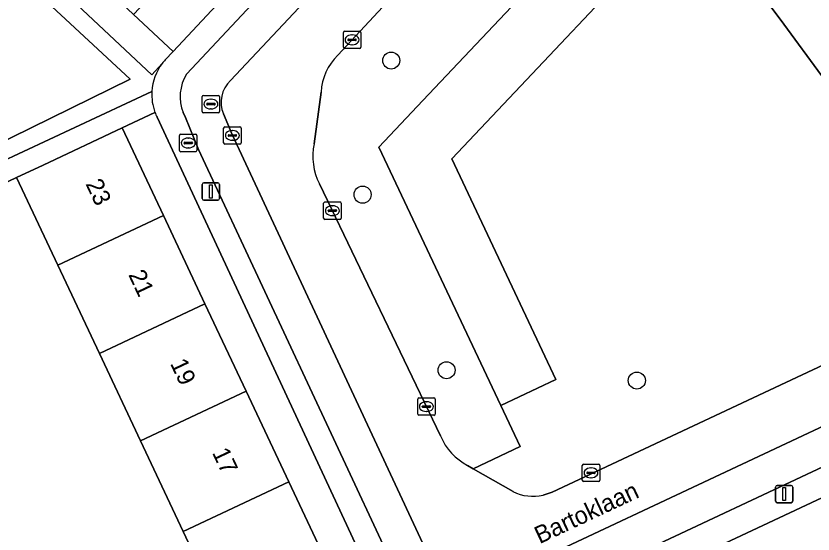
# Model space of a CAD drawing. Extents: x 159039 to 160102, y 381214 to 382524.
# Drawn here: x 159196.02 to 159241.77, y 381399.1 to 381428.81 of the extents above; entities that cross this region are included whole.
import ezdxf

# ---------------------------------------------------------------- set-up
doc = ezdxf.new("R2010")
doc.units = 0
for name, color, linetype in [('IMGEO_Boom', 7, 'Continuous'), ('IMGEO_Brandkraan', 7, 'Continuous'), ('IMGEO_Erf', 7, 'Continuous'), ('IMGEO_Groenvoorziening', 7, 'Continuous'), ('IMGEO_Kolk', 7, 'Continuous'), ('IMGEO_Lichtmast', 7, 'Continuous'), ('IMGEO_Openbare_ruimte_label', 7, 'Continuous'), ('IMGEO_Pand', 7, 'Continuous'), ('IMGEO_Pand_nummerreeks', 7, 'Continuous'), ('IMGEO_Parkeervlak_open', 7, 'Continuous'), ('IMGEO_Rijbaan_lokaal_gesloten', 7, 'Continuous'), ('IMGEO_Rijbaan_lokaal_open', 7, 'Continuous'), ('IMGEO_Rioolput', 7, 'Continuous'), ('IMGEO_Voetpad_open', 7, 'Continuous')]:
    doc.layers.add(name, color=color, linetype=linetype)

msp = doc.modelspace()

# ---------------------------------------------------------------- linework, layer by layer
at = {"layer": 'IMGEO_Boom'}
for centre in [(159217.556, 381426.249), (159215.916, 381418.562), (159220.733, 381408.495), (159231.657, 381407.903)]:
    msp.add_circle(centre, 0.489, dxfattribs=at)
at = {"layer": 'IMGEO_Brandkraan'}
for p, q in [((159205.407, 381421.098), (159205.407, 381421.95)), ((159205.482, 381422.024), (159206.334, 381422.024)), ((159205.895, 381421.804), (159205.92, 381421.804)), ((159206.408, 381421.95), (159206.408, 381421.098)), ((159205.666, 381421.518), (159205.666, 381421.53)), ((159206.104, 381421.481), (159205.706, 381421.481)), ((159205.709, 381421.567), (159206.107, 381421.567)), ((159205.918, 381421.244), (159205.893, 381421.244)), ((159206.15, 381421.53), (159206.15, 381421.518)), ((159206.334, 381421.024), (159205.482, 381421.024))]:
    msp.add_line(p, q, dxfattribs=at)
for points in [[(159205.407, 381421.098), (159205.407, 381421.95)], [(159205.482, 381422.024), (159206.334, 381422.024)], [(159206.408, 381421.95), (159206.408, 381421.098)], [(159206.334, 381421.024), (159205.482, 381421.024)]]:
    msp.add_lwpolyline(points, dxfattribs=at)
for centre, radius, start, end in [((159205.484, 381421.948), 0.0765, 91.552, 178.448), ((159205.484, 381421.948), 0.0765, 91.552, 178.448), ((159206.332, 381421.948), 0.0765, 1.552, 88.448), ((159206.332, 381421.948), 0.0765, 1.552, 88.448), ((159205.706, 381421.527), 0.0403, 85.8775, 175.7526), ((159205.703, 381421.517), 0.0366, 178.938, 274.7102), ((159206.107, 381421.524), 0.043, 264.8664, 352.4533), ((159206.111, 381421.529), 0.0386, 1.7309, 96.639), ((159205.484, 381421.1), 0.0765, 181.552, 268.448), ((159205.484, 381421.1), 0.0765, 181.552, 268.448), ((159206.332, 381421.1), 0.0765, 271.552, 358.448), ((159206.332, 381421.1), 0.0765, 271.552, 358.448)]:
    msp.add_arc(centre, radius, start, end, dxfattribs=at)
for centre, major_axis, ratio, start_param, end_param in [((159205.894, 381421.524), (-0.387, 0.002), 0.722429, 4.712389, 7.853982), ((159205.919, 381421.524), (-0.39, 0.002), 0.717154, 1.570796, 4.712389)]:
    msp.add_ellipse(centre, major_axis=major_axis, ratio=ratio, start_param=start_param, end_param=end_param, dxfattribs=at)
at = {"layer": 'IMGEO_Erf'}
for points in [[(159215.02, 381451.711), (159219.402, 381456.358), (159220.253, 381457.26), (159223.683, 381460.897), (159228.587, 381456.272), (159224.306, 381451.733), (159219.924, 381447.086), (159215.732, 381442.641), (159211.314, 381437.955), (159207.041, 381433.424), (159202.771, 381428.897), (159205.033, 381426.763), (159230.744, 381454.223)], [(159203.996, 381423.28), (159202.109, 381422.391), (159204.477, 381417.367), (159206.864, 381412.303), (159209.226, 381407.292), (159211.674, 381402.097), (159214.125, 381396.899), (159216.559, 381391.734), (159217.512, 381392.311), (159218.013, 381393.147), (159204.119, 381422.995)], [(159195.255, 381398.909), (159197.01, 381395.185), (159198.735, 381391.527), (159196.331, 381390.394), (159196.416, 381390.214), (159197.057, 381388.853), (159199.461, 381389.986), (159201.876, 381384.861), (159210.505, 381388.881), (159208.071, 381394.045), (159205.621, 381399.244), (159203.172, 381404.439), (159200.81, 381409.45), (159198.423, 381414.513), (159196.055, 381419.537), (159187.402, 381415.418)], [(159252.233, 381405.843), (159220.909, 381391.16), (159220.296, 381390.873), (159221.583, 381388.144), (159226.782, 381390.595), (159231.83, 381392.974), (159236.878, 381395.353), (159241.925, 381397.732)]]:
    msp.add_lwpolyline(points, dxfattribs=at)
msp.add_arc((159206.96, 381424.39), 3.165, 200.5331, 206.1549, dxfattribs=at)
at = {"layer": 'IMGEO_Groenvoorziening'}
for points in [[(159233.403, 381442.507), (159232.903, 381442.592), (159230.307, 381443.034), (159229.887, 381442.986), (159229.53, 381442.67), (159227.344, 381440.372), (159214.491, 381426.554)], [(159221.942, 381403.028), (159222.267, 381402.843), (159224.961, 381404.117), (159223.85, 381406.468), (159216.844, 381421.288), (159219.377, 381423.966), (159233.583, 381438.986)], [(159233.583, 381438.986), (159219.377, 381423.966), (159216.844, 381421.288), (159223.85, 381406.468), (159227.014, 381407.964), (159221.031, 381420.621), (159235.186, 381435.587)], [(159250.118, 381413.782), (159250.219, 381413.888), (159250.505, 381414.099), (159246.576, 381419.509), (159240.1, 381428.34), (159237.479, 381431.85), (159235.186, 381435.587), (159221.031, 381420.621), (159227.014, 381407.964), (159223.85, 381406.468), (159224.961, 381404.117), (159222.267, 381402.843), (159224.548, 381401.543)], [(159199.134, 381432.328), (159197.867, 381433.522), (159196.621, 381432.198), (159198.609, 381430.327), (159203.808, 381425.437), (159204.41, 381426.076)], [(159204.583, 381426.283), (159205.033, 381426.763), (159202.771, 381428.897), (159199.134, 381432.328)], [(159203.819, 381424.481), (159184.651, 381415.527), (159184.009, 381414.149), (159184.136, 381413.879), (159187.092, 381407.618), (159188.009, 381408.05), (159187.41, 381409.321), (159185.057, 381414.313), (159187.402, 381415.418), (159196.055, 381419.537)], [(159213.534, 381424.441), (159213.128, 381421.473)], [(159196.055, 381419.537), (159197.587, 381420.259), (159202.109, 381422.391), (159203.996, 381423.28)], [(159213.439, 381419.178), (159220.383, 381404.726)], [(159226.277, 381401.332), (159226.794, 381401.51), (159244.573, 381409.828), (159247.975, 381411.522), (159250.118, 381413.782)]]:
    msp.add_lwpolyline(points, dxfattribs=at)
msp.add_lwpolyline([(159186.402, 381440.174), (159180.393, 381433.751), (159182.111, 381430.01), (159177.541, 381427.677), (159178.496, 381425.656), (159183.191, 381427.88), (159187.798, 381417.935), (159202.578, 381425.178)], close=True, dxfattribs=at)
for centre, radius, start, end in [((159206.919, 381424.155), 3.16, 137.6664, 142.5593), ((159216.68, 381424.289), 3.15, 134.0283, 177.2391), ((159206.759, 381424.301), 2.946, 176.492, 200.2755), ((159216.571, 381420.771), 3.514, 168.4751, 206.9594), ((159223.6, 381406.115), 3.504, 203.3529, 241.7596), ((159225.706, 381403.845), 2.577, 243.289, 282.7955)]:
    msp.add_arc(centre, radius, start, end, dxfattribs=at)
at = {"layer": 'IMGEO_Kolk'}
for p, q in [((159214.809, 381427.013), (159214.809, 381427.865)), ((159214.884, 381427.939), (159215.736, 381427.939)), ((159215.297, 381427.719), (159215.322, 381427.719)), ((159215.81, 381427.865), (159215.81, 381427.013)), ((159215.068, 381427.433), (159215.068, 381427.445)), ((159215.506, 381427.396), (159215.108, 381427.396)), ((159215.111, 381427.482), (159215.509, 381427.482)), ((159215.32, 381427.159), (159215.295, 381427.159)), ((159215.552, 381427.445), (159215.552, 381427.433)), ((159215.736, 381426.939), (159214.884, 381426.939)), ((159207.938, 381421.53), (159207.938, 381422.382)), ((159208.013, 381422.456), (159208.865, 381422.456)), ((159208.426, 381422.236), (159208.451, 381422.236)), ((159208.939, 381422.382), (159208.939, 381421.53)), ((159208.197, 381421.95), (159208.197, 381421.962)), ((159208.635, 381421.913), (159208.237, 381421.913)), ((159208.24, 381421.999), (159208.638, 381421.999)), ((159208.449, 381421.676), (159208.424, 381421.676)), ((159208.681, 381421.962), (159208.681, 381421.95)), ((159208.865, 381421.456), (159208.013, 381421.456)), ((159213.679, 381417.216), (159213.679, 381418.068)), ((159213.754, 381418.142), (159214.606, 381418.142)), ((159214.68, 381418.068), (159214.68, 381417.216)), ((159213.938, 381417.636), (159213.938, 381417.648)), ((159214.376, 381417.599), (159213.978, 381417.599)), ((159213.981, 381417.685), (159214.379, 381417.685)), ((159214.167, 381417.922), (159214.192, 381417.922)), ((159214.422, 381417.648), (159214.422, 381417.636)), ((159214.606, 381417.142), (159213.754, 381417.142)), ((159214.19, 381417.362), (159214.165, 381417.362)), ((159219.076, 381405.984), (159219.076, 381406.836)), ((159219.151, 381406.91), (159220.003, 381406.91)), ((159219.564, 381406.69), (159219.589, 381406.69)), ((159220.077, 381406.836), (159220.077, 381405.984)), ((159219.335, 381406.404), (159219.335, 381406.416)), ((159219.773, 381406.367), (159219.375, 381406.367)), ((159219.378, 381406.453), (159219.776, 381406.453)), ((159219.587, 381406.13), (159219.562, 381406.13)), ((159219.819, 381406.416), (159219.819, 381406.404)), ((159220.003, 381405.91), (159219.151, 381405.91)), ((159228.525, 381402.187), (159228.525, 381403.039)), ((159228.6, 381403.113), (159229.452, 381403.113)), ((159229.013, 381402.893), (159229.038, 381402.893)), ((159229.526, 381403.039), (159229.526, 381402.187)), ((159228.784, 381402.607), (159228.784, 381402.619)), ((159229.222, 381402.57), (159228.824, 381402.57)), ((159228.827, 381402.656), (159229.225, 381402.656)), ((159229.268, 381402.619), (159229.268, 381402.607)), ((159229.452, 381402.113), (159228.6, 381402.113)), ((159229.036, 381402.333), (159229.011, 381402.333))]:
    msp.add_line(p, q, dxfattribs=at)
for points in [[(159214.809, 381427.013), (159214.809, 381427.865)], [(159214.884, 381427.939), (159215.736, 381427.939)], [(159215.81, 381427.865), (159215.81, 381427.013)], [(159215.736, 381426.939), (159214.884, 381426.939)], [(159207.938, 381421.53), (159207.938, 381422.382)], [(159208.013, 381422.456), (159208.865, 381422.456)], [(159208.939, 381422.382), (159208.939, 381421.53)], [(159208.865, 381421.456), (159208.013, 381421.456)], [(159213.679, 381417.216), (159213.679, 381418.068)], [(159213.754, 381418.142), (159214.606, 381418.142)], [(159214.68, 381418.068), (159214.68, 381417.216)], [(159214.606, 381417.142), (159213.754, 381417.142)], [(159219.076, 381405.984), (159219.076, 381406.836)], [(159219.151, 381406.91), (159220.003, 381406.91)], [(159220.077, 381406.836), (159220.077, 381405.984)], [(159220.003, 381405.91), (159219.151, 381405.91)], [(159228.525, 381402.187), (159228.525, 381403.039)], [(159228.6, 381403.113), (159229.452, 381403.113)], [(159229.526, 381403.039), (159229.526, 381402.187)], [(159229.452, 381402.113), (159228.6, 381402.113)]]:
    msp.add_lwpolyline(points, dxfattribs=at)
for centre, radius, start, end in [((159214.886, 381427.863), 0.0765, 91.552, 178.448), ((159214.886, 381427.863), 0.0765, 91.552, 178.448), ((159215.734, 381427.863), 0.0765, 1.552, 88.448), ((159215.734, 381427.863), 0.0765, 1.552, 88.448), ((159215.108, 381427.442), 0.0403, 85.8775, 175.7526), ((159215.105, 381427.432), 0.0366, 178.938, 274.7102), ((159215.509, 381427.439), 0.043, 264.8664, 352.4533), ((159215.513, 381427.444), 0.0386, 1.7309, 96.639), ((159214.886, 381427.015), 0.0765, 181.552, 268.448), ((159214.886, 381427.015), 0.0765, 181.552, 268.448), ((159215.734, 381427.015), 0.0765, 271.552, 358.448), ((159215.734, 381427.015), 0.0765, 271.552, 358.448), ((159208.015, 381422.38), 0.0765, 91.552, 178.448), ((159208.015, 381422.38), 0.0765, 91.552, 178.448), ((159208.863, 381422.38), 0.0765, 1.552, 88.448), ((159208.863, 381422.38), 0.0765, 1.552, 88.448), ((159208.237, 381421.959), 0.0403, 85.8775, 175.7526), ((159208.234, 381421.949), 0.0366, 178.938, 274.7102), ((159208.638, 381421.956), 0.043, 264.8664, 352.4533), ((159208.642, 381421.961), 0.0386, 1.7309, 96.639), ((159208.015, 381421.532), 0.0765, 181.552, 268.448), ((159208.015, 381421.532), 0.0765, 181.552, 268.448), ((159208.863, 381421.532), 0.0765, 271.552, 358.448), ((159208.863, 381421.532), 0.0765, 271.552, 358.448), ((159213.756, 381418.066), 0.0765, 91.552, 178.448), ((159213.756, 381418.066), 0.0765, 91.552, 178.448), ((159214.604, 381418.066), 0.0765, 1.552, 88.448), ((159214.604, 381418.066), 0.0765, 1.552, 88.448), ((159213.978, 381417.645), 0.0403, 85.8775, 175.7526), ((159213.975, 381417.635), 0.0366, 178.938, 274.7102), ((159214.379, 381417.642), 0.043, 264.8664, 352.4533), ((159214.383, 381417.647), 0.0386, 1.7309, 96.639), ((159213.756, 381417.218), 0.0765, 181.552, 268.448), ((159213.756, 381417.218), 0.0765, 181.552, 268.448), ((159214.604, 381417.218), 0.0765, 271.552, 358.448), ((159214.604, 381417.218), 0.0765, 271.552, 358.448), ((159219.153, 381406.834), 0.0765, 91.552, 178.448), ((159219.153, 381406.834), 0.0765, 91.552, 178.448), ((159220.001, 381406.834), 0.0765, 1.552, 88.448), ((159220.001, 381406.834), 0.0765, 1.552, 88.448), ((159219.375, 381406.413), 0.0403, 85.8775, 175.7526), ((159219.372, 381406.403), 0.0366, 178.938, 274.7102), ((159219.776, 381406.41), 0.043, 264.8664, 352.4533), ((159219.78, 381406.415), 0.0386, 1.7309, 96.639), ((159219.153, 381405.986), 0.0765, 181.552, 268.448), ((159219.153, 381405.986), 0.0765, 181.552, 268.448), ((159220.001, 381405.986), 0.0765, 271.552, 358.448), ((159220.001, 381405.986), 0.0765, 271.552, 358.448), ((159228.602, 381403.037), 0.0765, 91.552, 178.448), ((159228.602, 381403.037), 0.0765, 91.552, 178.448), ((159229.45, 381403.037), 0.0765, 1.552, 88.448), ((159229.45, 381403.037), 0.0765, 1.552, 88.448), ((159228.824, 381402.616), 0.0403, 85.8775, 175.7526), ((159228.821, 381402.606), 0.0366, 178.938, 274.7102), ((159229.225, 381402.613), 0.043, 264.8664, 352.4533), ((159229.229, 381402.618), 0.0386, 1.7309, 96.639), ((159228.602, 381402.189), 0.0765, 181.552, 268.448), ((159228.602, 381402.189), 0.0765, 181.552, 268.448), ((159229.45, 381402.189), 0.0765, 271.552, 358.448), ((159229.45, 381402.189), 0.0765, 271.552, 358.448)]:
    msp.add_arc(centre, radius, start, end, dxfattribs=at)
for centre, major_axis, ratio, start_param, end_param in [((159215.296, 381427.439), (-0.387, 0.002), 0.722429, 4.712389, 7.853982), ((159215.321, 381427.439), (-0.39, 0.002), 0.717154, 1.570796, 4.712389), ((159208.425, 381421.956), (-0.387, 0.002), 0.722429, 4.712389, 7.853982), ((159208.45, 381421.956), (-0.39, 0.002), 0.717154, 1.570796, 4.712389), ((159214.166, 381417.642), (-0.387, 0.002), 0.722429, 4.712389, 7.853982), ((159214.191, 381417.642), (-0.39, 0.002), 0.717154, 1.570796, 4.712389), ((159219.563, 381406.41), (-0.387, 0.002), 0.722429, 4.712389, 7.853982), ((159219.588, 381406.41), (-0.39, 0.002), 0.717154, 1.570796, 4.712389), ((159229.012, 381402.613), (-0.387, 0.002), 0.722429, 4.712389, 7.853982), ((159229.037, 381402.613), (-0.39, 0.002), 0.717154, 1.570796, 4.712389)]:
    msp.add_ellipse(centre, major_axis=major_axis, ratio=ratio, start_param=start_param, end_param=end_param, dxfattribs=at)
at = {"layer": 'IMGEO_Lichtmast'}
for p, q in [((159206.709, 381418.342), (159206.709, 381419.142)), ((159206.709, 381419.142), (159206.709, 381418.342)), ((159206.809, 381419.242), (159207.599, 381419.242)), ((159207.599, 381419.242), (159206.809, 381419.242)), ((159207.699, 381419.142), (159207.699, 381418.342)), ((159207.699, 381418.342), (159207.699, 381419.142)), ((159207.599, 381418.242), (159206.809, 381418.242)), ((159206.809, 381418.242), (159207.599, 381418.242)), ((159239.617, 381400.993), (159239.617, 381401.793)), ((159239.617, 381401.793), (159239.617, 381400.993)), ((159239.717, 381401.893), (159240.507, 381401.893)), ((159240.507, 381401.893), (159239.717, 381401.893)), ((159240.607, 381401.793), (159240.607, 381400.993)), ((159240.607, 381400.993), (159240.607, 381401.793)), ((159240.507, 381400.893), (159239.717, 381400.893)), ((159239.717, 381400.893), (159240.507, 381400.893))]:
    msp.add_line(p, q, dxfattribs=at)
for points in [[(159207.129, 381419.117), (159207.279, 381419.117), (159207.279, 381418.367), (159207.129, 381418.367), (159207.129, 381419.117)], [(159240.037, 381401.768), (159240.187, 381401.768), (159240.187, 381401.018), (159240.037, 381401.018), (159240.037, 381401.768)]]:
    msp.add_lwpolyline(points, dxfattribs=at)
for centre, start, end in [((159206.809, 381419.142), 90, 180), ((159206.809, 381419.142), 90, 180), ((159207.599, 381419.142), 0, 90), ((159207.599, 381419.142), 360, 90), ((159206.809, 381418.342), 180, 270), ((159206.809, 381418.342), 180, 270), ((159207.599, 381418.342), 270, 0), ((159207.599, 381418.342), 270, 0), ((159239.717, 381401.793), 90, 180), ((159239.717, 381401.793), 90, 180), ((159240.507, 381401.793), 0, 90), ((159240.507, 381401.793), 360, 90), ((159239.717, 381400.993), 180, 270), ((159239.717, 381400.993), 180, 270), ((159240.507, 381400.993), 270, 0), ((159240.507, 381400.993), 270, 0)]:
    msp.add_arc(centre, 0.1, start, end, dxfattribs=at)
at = {"layer": 'IMGEO_Pand'}
for points in [[(159198.423, 381414.513), (159204.477, 381417.367), (159202.109, 381422.391), (159197.587, 381420.259), (159196.055, 381419.537)], [(159198.423, 381414.513), (159200.81, 381409.45), (159206.864, 381412.303), (159204.477, 381417.367)], [(159203.172, 381404.439), (159209.226, 381407.292), (159206.864, 381412.303), (159200.81, 381409.45)], [(159203.172, 381404.439), (159205.621, 381399.244), (159211.674, 381402.097), (159209.226, 381407.292)], [(159205.621, 381399.244), (159208.071, 381394.045), (159214.125, 381396.899), (159211.674, 381402.097)]]:
    msp.add_lwpolyline(points, close=True, dxfattribs=at)
at = {"layer": 'IMGEO_Parkeervlak_open'}
for points in [[(159227.605, 381449.099), (159217.353, 381437.769), (159205.801, 381425.473)], [(159208.336, 381425.104), (159218.897, 381436.345), (159230.317, 381448.967), (159228.04, 381449.26)], [(159205.612, 381423.269), (159205.743, 381422.987), (159206.496, 381421.158), (159217.915, 381396.719), (159218.278, 381395.939)], [(159220.156, 381396.881), (159208.419, 381422.003), (159207.931, 381423.188)], [(159248.813, 381408.291), (159246.869, 381407.413), (159226.017, 381397.62), (159222.781, 381396.014)], [(159223.857, 381394.204), (159226.93, 381395.729), (159247.38, 381405.333)]]:
    msp.add_lwpolyline(points, dxfattribs=at)
for centre, radius, start, end in [((159207.946, 381424.179), 2.505, 148.8931, 201.3043), ((159209.467, 381423.864), 1.678, 132.3695, 203.7597)]:
    msp.add_arc(centre, radius, start, end, dxfattribs=at)
at = {"layer": 'IMGEO_Rijbaan_lokaal_gesloten'}
msp.add_lwpolyline([(159234.788, 381436.235), (159235.186, 381435.587), (159237.479, 381431.85), (159240.1, 381428.34), (159246.576, 381419.509), (159250.505, 381414.099), (159254.07, 381409.287), (159259.21, 381402.243), (159267.246, 381391.102), (159269.773, 381387.639), (159277.386, 381377.231), (159281.568, 381371.476), (159283.858, 381368.081), (159291.452, 381356.822), (159293.118, 381357.931), (159293.293, 381358.079), (159293.373, 381358.142), (159294.192, 381358.793)], dxfattribs=at)
at = {"layer": 'IMGEO_Rijbaan_lokaal_open'}
for points in [[(159214.491, 381426.554), (159227.344, 381440.372), (159229.53, 381442.67), (159229.887, 381442.986), (159230.307, 381443.034), (159230.747, 381444.157), (159232.488, 381448.686), (159230.317, 381448.967), (159218.897, 381436.345), (159208.336, 381425.104)], [(159213.128, 381421.473), (159213.534, 381424.441)], [(159207.931, 381423.188), (159208.419, 381422.003), (159220.156, 381396.881)], [(159220.383, 381404.726), (159213.439, 381419.178)], [(159246.869, 381407.413), (159248.813, 381408.291), (159249.978, 381408.817), (159247.975, 381411.522), (159244.573, 381409.828), (159226.794, 381401.51), (159226.277, 381401.332)], [(159222.781, 381396.014), (159226.017, 381397.62), (159246.869, 381407.413)], [(159224.548, 381401.543), (159222.267, 381402.843), (159221.942, 381403.028)]]:
    msp.add_lwpolyline(points, dxfattribs=at)
for centre, radius, start, end in [((159216.68, 381424.289), 3.15, 134.0283, 177.2391), ((159209.467, 381423.864), 1.678, 132.3695, 203.7597), ((159216.571, 381420.771), 3.514, 168.4751, 206.9594), ((159223.6, 381406.115), 3.504, 203.3529, 241.7596), ((159225.706, 381403.845), 2.577, 243.289, 282.7955)]:
    msp.add_arc(centre, radius, start, end, dxfattribs=at)
at = {"layer": 'IMGEO_Rioolput'}
for p, q in [((159206.707, 381423.328), (159206.707, 381424.18)), ((159206.782, 381424.254), (159207.634, 381424.254)), ((159207.195, 381424.034), (159207.22, 381424.034)), ((159207.708, 381424.18), (159207.708, 381423.328)), ((159206.966, 381423.748), (159206.966, 381423.76)), ((159207.404, 381423.711), (159207.006, 381423.711)), ((159207.009, 381423.797), (159207.407, 381423.797)), ((159207.218, 381423.474), (159207.193, 381423.474)), ((159207.45, 381423.76), (159207.45, 381423.748)), ((159207.634, 381423.254), (159206.782, 381423.254))]:
    msp.add_line(p, q, dxfattribs=at)
for points in [[(159206.707, 381423.328), (159206.707, 381424.18)], [(159206.782, 381424.254), (159207.634, 381424.254)], [(159207.708, 381424.18), (159207.708, 381423.328)], [(159207.634, 381423.254), (159206.782, 381423.254)]]:
    msp.add_lwpolyline(points, dxfattribs=at)
for centre, radius, start, end in [((159206.784, 381424.178), 0.0765, 91.552, 178.448), ((159206.784, 381424.178), 0.0765, 91.552, 178.448), ((159207.632, 381424.178), 0.0765, 1.552, 88.448), ((159207.632, 381424.178), 0.0765, 1.552, 88.448), ((159207.006, 381423.757), 0.0403, 85.8775, 175.7526), ((159207.003, 381423.747), 0.0366, 178.938, 274.7102), ((159207.407, 381423.754), 0.043, 264.8664, 352.4533), ((159207.411, 381423.759), 0.0386, 1.7309, 96.639), ((159206.784, 381423.33), 0.0765, 181.552, 268.448), ((159206.784, 381423.33), 0.0765, 181.552, 268.448), ((159207.632, 381423.33), 0.0765, 271.552, 358.448), ((159207.632, 381423.33), 0.0765, 271.552, 358.448)]:
    msp.add_arc(centre, radius, start, end, dxfattribs=at)
for centre, major_axis, ratio, start_param, end_param in [((159207.194, 381423.754), (-0.387, 0.002), 0.722429, 4.712389, 7.853982), ((159207.219, 381423.754), (-0.39, 0.002), 0.717154, 1.570796, 4.712389)]:
    msp.add_ellipse(centre, major_axis=major_axis, ratio=ratio, start_param=start_param, end_param=end_param, dxfattribs=at)
at = {"layer": 'IMGEO_Voetpad_open'}
for points in [[(159230.744, 381454.223), (159205.033, 381426.763), (159204.583, 381426.283)], [(159205.801, 381425.473), (159217.353, 381437.769), (159227.605, 381449.099)], [(159204.41, 381426.076), (159203.808, 381425.437), (159198.609, 381430.327)], [(159184.651, 381415.527), (159203.819, 381424.481)], [(159204.119, 381422.995), (159218.013, 381393.147), (159217.512, 381392.311), (159218.006, 381391.811), (159218.098, 381391.615), (159218.782, 381390.163), (159219.106, 381390.315), (159219.364, 381390.436), (159219.711, 381390.599), (159220.296, 381390.873), (159220.909, 381391.16), (159252.233, 381405.843), (159249.978, 381408.817), (159248.813, 381408.291)], [(159218.278, 381395.939), (159217.915, 381396.719), (159206.496, 381421.158), (159205.743, 381422.987), (159205.612, 381423.269)], [(159247.38, 381405.333), (159226.93, 381395.729), (159223.857, 381394.204)]]:
    msp.add_lwpolyline(points, dxfattribs=at)
msp.add_lwpolyline([(159187.798, 381417.935), (159184.263, 381416.202), (159182.727, 381416.701), (159178.496, 381425.656), (159177.541, 381427.677), (159177.353, 381428.075), (159172.089, 381425.587), (159166.145, 381422.725), (159182.544, 381443.75), (159186.402, 381440.174), (159202.578, 381425.178)], close=True, dxfattribs=at)
for centre, radius, start, end in [((159206.919, 381424.155), 3.16, 137.6664, 142.5593), ((159206.742, 381424.305), 2.929, 142.7862, 176.5511), ((159206.742, 381424.305), 2.929, 142.7862, 176.5511), ((159207.946, 381424.179), 2.505, 148.8931, 201.3043), ((159206.759, 381424.301), 2.946, 176.492, 200.2755), ((159206.96, 381424.39), 3.165, 200.5331, 206.1549)]:
    msp.add_arc(centre, radius, start, end, dxfattribs=at)

# ---------------------------------------------------------------- texts
at = {"layer": 'IMGEO_Openbare_ruimte_label'}
msp.add_text('Bartoklaan', height=1, rotation=25.1554, dxfattribs=at).set_placement((159226.078, 381398.52))
at = {"layer": 'IMGEO_Pand_nummerreeks'}
for s, p in [('23', (159199.994, 381419.185)), ('21', (159202.451, 381413.973)), ('19', (159204.85, 381408.884)), ('17', (159207.258, 381403.774))]:
    msp.add_text(s, height=1, rotation=295.2366, dxfattribs=at).set_placement(p)

doc.saveas('drawing.dxf')
